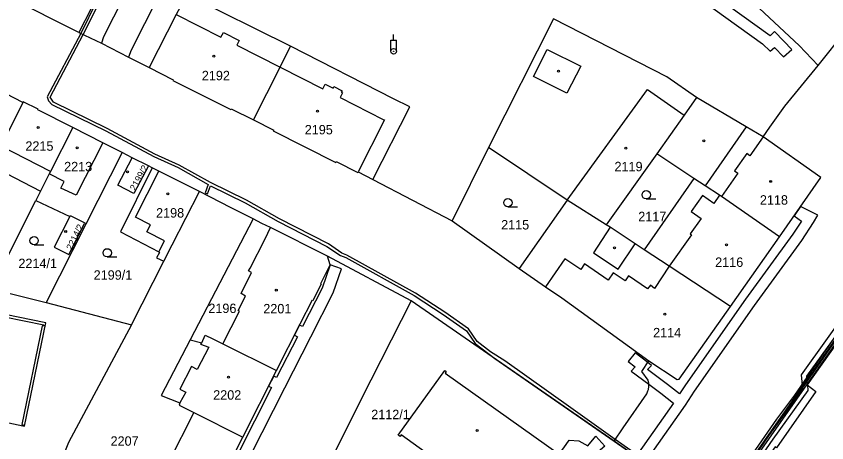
# Model space of a CAD drawing. Extents: x -756746 to -753363, y -1166406 to -1161727.
# Drawn here: x -755823.6 to -755677.6, y -1164642.5 to -1164565.6 of the extents above; entities that cross this region are included whole.
import ezdxf

# ---------------------------------------------------------------- set-up
doc = ezdxf.new("R2010")
doc.units = 0
for name, color, linetype in [('Hranice parcel', 7, 'Continuous'), ('Parcelní čísla', 7, 'Continuous'), ('Poz předměty', 7, 'Continuous'), ('Vnitřní kresba', 7, 'Continuous'), ('Věcná břemena k části', 7, 'Continuous'), ('Značky budov', 7, 'Continuous'), ('Značky kultur', 7, 'Continuous')]:
    doc.layers.add(name, color=color, linetype=linetype)

msp = doc.modelspace()

# ---------------------------------------------------------------- linework, layer by layer
at = {"layer": 'Hranice parcel'}
for p, q in [((-755812.37, -1164568.52), (-755844.71, -1164552.18)), ((-755679.12, -1164574.49), (-755672, -1164565.52)), ((-755803.41, -1164572.95), (-755799.68, -1164574.85)), ((-755738.5, -1164589.26), (-755745.09, -1164602.49)), ((-755724.33, -1164598.76), (-755738.5, -1164589.26)), ((-755804.54, -1164590.18), (-755811.08, -1164603.07)), ((-755802.71, -1164591.1), (-755804.54, -1164590.18)), ((-755799.81, -1164592.57), (-755802.71, -1164591.1)), ((-755708.2, -1164590.43), (-755717.29, -1164603.21)), ((-755701.5, -1164594.86), (-755708.2, -1164590.43)), ((-755828.3, -1164592.47), (-755819.26, -1164597.14)), ((-755799.1, -1164592.93), (-755799.81, -1164592.57)), ((-755759.34, -1164595.03), (-755745.09, -1164602.49)), ((-755701.5, -1164594.86), (-755710.48, -1164607.7)), ((-755819.26, -1164597.14), (-755820.1, -1164598.82)), ((-755828.11, -1164614.75), (-755820.1, -1164598.82)), ((-755820.1, -1164598.82), (-755813.98, -1164601.7)), ((-755724.33, -1164598.76), (-755732.96, -1164611.06)), ((-755717.29, -1164603.21), (-755724.33, -1164598.76)), ((-755811.31, -1164602.96), (-755811.08, -1164603.07)), ((-755745.09, -1164602.49), (-755732.96, -1164611.06)), ((-755811.08, -1164603.07), (-755818.23, -1164617.19)), ((-755767.54, -1164608.86), (-755777.78, -1164603.67)), ((-755694.93, -1164617.91), (-755686.09, -1164605.37)), ((-755802.82, -1164621.22), (-755797.02, -1164609.79)), ((-755752.47, -1164616.89), (-755767.54, -1164608.86)), ((-755824.72, -1164615.61), (-755818.23, -1164617.19)), ((-755818.23, -1164617.19), (-755802.82, -1164621.22)), ((-755715.88, -1164642.24), (-755752.47, -1164616.89)), ((-755786.38, -1164624.66), (-755776.71, -1164629.47)), ((-755782.81, -1164641.49), (-755776.71, -1164629.47)), ((-755791.62, -1164637.06), (-755798.37, -1164650.36)), ((-755791.62, -1164637.06), (-755782.81, -1164641.49))]:
    msp.add_line(p, q, dxfattribs=at)
for points in [[(-755679.12, -1164574.49), (-755682.55, -1164570.84), (-755695.07, -1164559.11), (-755708.23, -1164547.24), (-755733.54, -1164526.41), (-755735.31, -1164525.15), (-755753.06, -1164511.1)], [(-755844.71, -1164552.18), (-755843.36, -1164549.44), (-755845.06, -1164548.61), (-755842.09, -1164542.64), (-755840.43, -1164543.52), (-755831.88, -1164547.8), (-755831.75, -1164547.53), (-755829.53, -1164548.64), (-755829.66, -1164548.91), (-755818.66, -1164554.4), (-755818.54, -1164554.15), (-755816.29, -1164555.28), (-755816.41, -1164555.53), (-755807.91, -1164559.78), (-755812.37, -1164568.52)], [(-755774.18, -1164570.98), (-755792.89, -1164561.7), (-755794.78, -1164565.3), (-755799.68, -1164574.85)], [(-755701.05, -1164580.27), (-755706.37, -1164576.53), (-755726.8, -1164566.06), (-755738.5, -1164589.26)], [(-755812.37, -1164568.52), (-755808.28, -1164570.44), (-755803.41, -1164572.95)], [(-755780.85, -1164584.3), (-755776.06, -1164574.75), (-755774.18, -1164570.98)], [(-755759.34, -1164595.03), (-755752.69, -1164581.95), (-755755.62, -1164580.47), (-755774.18, -1164570.98)], [(-755799.68, -1164574.85), (-755795.36, -1164577.04), (-755795.42, -1164577.16), (-755784.94, -1164582.44), (-755784.86, -1164582.29), (-755780.85, -1164584.3)], [(-755689.02, -1164587.34), (-755687.8, -1164585.58), (-755685.1, -1164581.83), (-755679.12, -1164574.49)], [(-755822.41, -1164581.13), (-755828.62, -1164577.98), (-755828.58, -1164577.86), (-755831.26, -1164576.49), (-755831.33, -1164576.63)], [(-755813.44, -1164585.66), (-755819.72, -1164582.5), (-755819.69, -1164582.37), (-755822.36, -1164581.04), (-755822.41, -1164581.13)], [(-755701.05, -1164580.27), (-755703.28, -1164583.43), (-755708.2, -1164590.43)], [(-755689.02, -1164587.34), (-755692.06, -1164585.56), (-755701.05, -1164580.27)], [(-755822.41, -1164581.13), (-755826.2, -1164588.76), (-755826.34, -1164589.04), (-755828.3, -1164592.47)], [(-755780.85, -1164584.3), (-755777.23, -1164586.13), (-755777.3, -1164586.27), (-755766.04, -1164591.96), (-755765.97, -1164591.81), (-755762.09, -1164593.77), (-755762.02, -1164593.64), (-755759.34, -1164595.03)], [(-755813.44, -1164585.66), (-755817.46, -1164593.57), (-755817.69, -1164594.01), (-755819.26, -1164597.14)], [(-755804.54, -1164590.18), (-755808.04, -1164588.4), (-755813.44, -1164585.66)], [(-755686.09, -1164605.37), (-755678.61, -1164594.68), (-755689.02, -1164587.34)], [(-755799.81, -1164592.57), (-755802.4, -1164597.54), (-755805.29, -1164596.07), (-755802.71, -1164591.1)], [(-755799.1, -1164592.93), (-755804.82, -1164604.5), (-755797.94, -1164608.11), (-755797.82, -1164608.18), (-755798.32, -1164609.18), (-755797.02, -1164609.79)], [(-755790.62, -1164597.22), (-755797.9, -1164593.54), (-755799.1, -1164592.93)], [(-755686.09, -1164605.37), (-755696.55, -1164598.1), (-755696.89, -1164597.86), (-755699.5, -1164596.18), (-755701.5, -1164594.86)], [(-755797.02, -1164609.79), (-755795.5, -1164606.82), (-755790.62, -1164597.22)], [(-755780.95, -1164602.15), (-755784.88, -1164600.17), (-755790.62, -1164597.22)], [(-755813.98, -1164601.7), (-755816.76, -1164607.23), (-755814.14, -1164608.54), (-755811.31, -1164602.96)], [(-755813.98, -1164601.7), (-755813.9, -1164601.55), (-755811.26, -1164602.87), (-755811.31, -1164602.96)], [(-755780.95, -1164602.15), (-755784.73, -1164609.42), (-755786.93, -1164613.66), (-755792.3, -1164623.97)], [(-755777.78, -1164603.67), (-755779.35, -1164602.96), (-755780.95, -1164602.15)], [(-755786.38, -1164624.66), (-755783.4, -1164618.78), (-755783.62, -1164618.67), (-755782.32, -1164616.07), (-755783.1, -1164615.62), (-755781.21, -1164611.79), (-755781.74, -1164611.52), (-755781.49, -1164611.04), (-755778.76, -1164605.72), (-755777.78, -1164603.67)], [(-755710.48, -1164607.7), (-755712.08, -1164606.64), (-755716.61, -1164603.66), (-755717.29, -1164603.21)], [(-755694.93, -1164617.91), (-755705.94, -1164610.69), (-755710.48, -1164607.7)], [(-755776.71, -1164629.47), (-755772.44, -1164621.05), (-755770.24, -1164616.71), (-755770.1, -1164616.78), (-755768.63, -1164613.86), (-755768.76, -1164613.79), (-755767.06, -1164610.43), (-755767.54, -1164608.86)], [(-755732.96, -1164611.06), (-755728.22, -1164614.41), (-755725.33, -1164616.39), (-755709.61, -1164627.76)], [(-755752.47, -1164616.89), (-755761.5, -1164634.78), (-755767.19, -1164646.13), (-755769.15, -1164650.27)], [(-755709.61, -1164627.76), (-755704.5, -1164631.12), (-755704.15, -1164631.07), (-755694.93, -1164617.91)], [(-755830.09, -1164637.87), (-755827.23, -1164638.46), (-755822.42, -1164639.46), (-755822.13, -1164639.52), (-755818.26, -1164620.87), (-755825.62, -1164619.37)], [(-755671.58, -1164619.24), (-755671.84, -1164619.05), (-755681.09, -1164632.07), (-755679.53, -1164633.24), (-755686.63, -1164643.41), (-755686.88, -1164643.23), (-755691.63, -1164650), (-755691.38, -1164650.18), (-755698.56, -1164660.29), (-755700.09, -1164659.14), (-755709.25, -1164672.19), (-755708.77, -1164672.53)], [(-755802.82, -1164621.22), (-755814.2, -1164642.47), (-755825.34, -1164670.24)], [(-755792.3, -1164623.97), (-755790.16, -1164624.51), (-755789.55, -1164623.12), (-755788.17, -1164623.78), (-755786.38, -1164624.66)], [(-755792.3, -1164623.97), (-755797.51, -1164633.99), (-755794.11, -1164635.33), (-755794.25, -1164635.74), (-755791.62, -1164637.06)], [(-755709.75, -1164631.2), (-755710.89, -1164629.69), (-755709.61, -1164627.76)], [(-755739.82, -1164651.48), (-755742.12, -1164649.87), (-755744.29, -1164652.69), (-755748.01, -1164650), (-755746.05, -1164647.02), (-755754.26, -1164641.1), (-755754.46, -1164641.38), (-755754.79, -1164641.15), (-755746.41, -1164629.48), (-755746.12, -1164629.69), (-755746.31, -1164629.97), (-755725.78, -1164644.59), (-755725.58, -1164644.31)], [(-755710, -1164633.7), (-755709.78, -1164633.17), (-755709.7, -1164632.9), (-755709.62, -1164632.34), (-755709.63, -1164631.76), (-755709.75, -1164631.2)], [(-755715.88, -1164642.24), (-755714.23, -1164639.84), (-755710, -1164633.7)], [(-755789.63, -1164654.96), (-755787.73, -1164651.22), (-755787.35, -1164651.41), (-755785.95, -1164648.65), (-755786.34, -1164648.46), (-755782.81, -1164641.49)], [(-755725.58, -1164644.31), (-755724.54, -1164642.8), (-755723.98, -1164642.03), (-755722.24, -1164642.19), (-755720.62, -1164643.04), (-755719.18, -1164641.31), (-755717.55, -1164643.11), (-755719.16, -1164644.51), (-755717.94, -1164647.33), (-755718.01, -1164648.66), (-755716.99, -1164649.37)], [(-755716.99, -1164649.37), (-755713.29, -1164644.03), (-755715.88, -1164642.24)]]:
    msp.add_lwpolyline(points, dxfattribs=at)
at = {"layer": 'Poz předměty'}
for p, q in [((-755755.62, -1164569.91), (-755755.62, -1164568.91)), ((-755756.12, -1164569.91), (-755755.12, -1164569.91)), ((-755756.12, -1164571.91), (-755756.12, -1164569.91)), ((-755755.12, -1164571.91), (-755755.12, -1164569.91))]:
    msp.add_line(p, q, dxfattribs=at)
for radius in [0.5, 0.0303]:
    msp.add_circle((-755755.62, -1164571.91), radius, dxfattribs=at)
at = {"layer": 'Vnitřní kresba'}
for p, q in [((-755794.59, -1164543.03), (-755807.89, -1164569.33)), ((-755788.18, -1164542.71), (-755802.93, -1164571.71)), ((-755794.78, -1164565.3), (-755786.73, -1164569.36)), ((-755807.89, -1164569.33), (-755808.28, -1164570.44)), ((-755786.73, -1164569.36), (-755786.3, -1164568.53)), ((-755786.3, -1164568.53), (-755783.42, -1164569.98)), ((-755783.42, -1164569.98), (-755783.84, -1164570.82)), ((-755783.84, -1164570.82), (-755776.06, -1164574.75)), ((-755802.93, -1164571.71), (-755803.41, -1164572.95)), ((-755730.4, -1164576.47), (-755727.95, -1164571.57)), ((-755727.95, -1164571.57), (-755721.87, -1164574.61)), ((-755776.06, -1164574.75), (-755768.35, -1164578.68)), ((-755721.87, -1164574.61), (-755724.41, -1164579.45)), ((-755724.41, -1164579.45), (-755730.4, -1164576.47)), ((-755768.35, -1164578.68), (-755767.92, -1164577.83)), ((-755767.92, -1164577.83), (-755766.5, -1164578.55)), ((-755766.5, -1164578.55), (-755766.37, -1164578.28)), ((-755766.37, -1164578.28), (-755764.91, -1164579.02)), ((-755764.8, -1164579.41), (-755765.23, -1164580.26)), ((-755764.91, -1164579.02), (-755765.05, -1164579.28)), ((-755765.05, -1164579.28), (-755764.8, -1164579.41)), ((-755724.33, -1164598.76), (-755709.84, -1164578.79)), ((-755709.84, -1164578.79), (-755703.28, -1164583.43)), ((-755765.23, -1164580.26), (-755757.47, -1164584.19)), ((-755757.28, -1164584.28), (-755762.02, -1164593.64)), ((-755757.47, -1164584.19), (-755757.28, -1164584.28)), ((-755692.06, -1164585.56), (-755699.5, -1164596.18)), ((-755689.02, -1164587.34), (-755691.4, -1164590.74)), ((-755817.46, -1164593.57), (-755826.34, -1164589.04)), ((-755808.04, -1164588.4), (-755812.85, -1164597.87)), ((-755691.98, -1164590.33), (-755694.2, -1164593.5)), ((-755691.4, -1164590.74), (-755691.98, -1164590.33)), ((-755815, -1164595.4), (-755817.69, -1164594.01)), ((-755802.11, -1164601.84), (-755797.9, -1164593.54)), ((-755693.61, -1164593.91), (-755696.55, -1164598.1)), ((-755694.2, -1164593.5), (-755693.61, -1164593.91)), ((-755815.61, -1164596.58), (-755815, -1164595.4)), ((-755812.85, -1164597.87), (-755815.61, -1164596.58)), ((-755699.96, -1164597.91), (-755701.98, -1164600.83)), ((-755697.93, -1164599.35), (-755699.96, -1164597.91)), ((-755696.89, -1164597.86), (-755697.93, -1164599.35)), ((-755701.98, -1164600.83), (-755700.22, -1164602.09)), ((-755799.43, -1164603.22), (-755802.11, -1164601.84)), ((-755700.22, -1164602.09), (-755702.19, -1164604.84)), ((-755800.09, -1164604.45), (-755799.43, -1164603.22)), ((-755716.61, -1164603.66), (-755719.58, -1164608.26)), ((-755796.88, -1164606.11), (-755800.09, -1164604.45)), ((-755701.95, -1164605.01), (-755705.94, -1164610.69)), ((-755702.19, -1164604.84), (-755701.95, -1164605.01)), ((-755797.94, -1164608.11), (-755796.88, -1164606.11)), ((-755715.12, -1164611.18), (-755712.08, -1164606.64)), ((-755719.58, -1164608.26), (-755715.12, -1164611.18)), ((-755724.75, -1164609.35), (-755728.22, -1164614.41)), ((-755721.9, -1164611.27), (-755724.75, -1164609.35)), ((-755721.22, -1164610.25), (-755721.9, -1164611.27)), ((-755716.96, -1164613.2), (-755721.22, -1164610.25)), ((-755705.94, -1164610.69), (-755708.62, -1164614.68)), ((-755716.03, -1164611.84), (-755716.96, -1164613.2)), ((-755713.88, -1164613.31), (-755716.03, -1164611.84)), ((-755713.27, -1164612.43), (-755713.88, -1164613.31)), ((-755709.86, -1164614.77), (-755713.27, -1164612.43)), ((-755709.35, -1164614.12), (-755709.86, -1164614.77)), ((-755708.62, -1164614.68), (-755709.35, -1164614.12)), ((-755818.66, -1164621.33), (-755825.75, -1164619.88)), ((-755818.93, -1164621.44), (-755822.63, -1164639.24)), ((-755818.7, -1164621.48), (-755818.93, -1164621.44)), ((-755818.66, -1164621.33), (-755818.7, -1164621.48)), ((-755790.16, -1164624.51), (-755790.39, -1164624.75)), ((-755790.39, -1164624.75), (-755788.94, -1164625.28)), ((-755788.94, -1164625.28), (-755790.99, -1164629.29)), ((-755792.06, -1164628.75), (-755794.14, -1164632.87)), ((-755790.99, -1164629.29), (-755792.06, -1164628.75)), ((-755794.14, -1164632.87), (-755793.07, -1164633.41)), ((-755793.07, -1164633.41), (-755794.11, -1164635.33)), ((-755822.63, -1164639.24), (-755822.39, -1164639.29)), ((-755822.39, -1164639.29), (-755822.42, -1164639.46))]:
    msp.add_line(p, q, dxfattribs=at)
at = {"layer": 'Věcná břemena k části'}
for points in [[(-755711.33, -1164554.59), (-755689.15, -1164570.57), (-755687.73, -1164571.92), (-755687, -1164571.2), (-755685.35, -1164572.92), (-755683.87, -1164571.58), (-755685.3, -1164570.08), (-755686.96, -1164568.36), (-755687.74, -1164569.12), (-755710.13, -1164552.99)], [(-755809.14, -1164562.94), (-755811.99, -1164568.7), (-755818.02, -1164580.1), (-755817.83, -1164580.86), (-755817.23, -1164581.52), (-755807.46, -1164586.27), (-755798.84, -1164590.9), (-755794.46, -1164592.9), (-755789.04, -1164595.93), (-755789.6, -1164597.46), (-755789.13, -1164597.63), (-755788.59, -1164596.17), (-755782.36, -1164599.22), (-755776.4, -1164602.59), (-755767.63, -1164607.09), (-755765.21, -1164608.77), (-755764.25, -1164609.13), (-755751.94, -1164615.94), (-755746.69, -1164619.4), (-755742.49, -1164622.35), (-755740.92, -1164624.61), (-755737.39, -1164627.34), (-755715.88, -1164642.24), (-755715.67, -1164641.93), (-755723.68, -1164636.2), (-755735.59, -1164627.71), (-755738.13, -1164626.13), (-755740.56, -1164624.25), (-755742.13, -1164621.99), (-755746.41, -1164618.98), (-755751.67, -1164615.52)], [(-755751.67, -1164615.52), (-755764.05, -1164608.67), (-755764.97, -1164608.33), (-755767.37, -1164606.66), (-755776.16, -1164602.15), (-755782.12, -1164598.78), (-755788.61, -1164595.6), (-755794.24, -1164592.46), (-755798.62, -1164590.46), (-755807.23, -1164585.83), (-755816.93, -1164581.11), (-755817.48, -1164580.16), (-755811.54, -1164568.91), (-755808.7, -1164563.18)], [(-755726.18, -1164668.7), (-755703.01, -1164635.73), (-755701.37, -1164633.19), (-755690.56, -1164617.76), (-755682.05, -1164606.06), (-755679.92, -1164602.82), (-755679.14, -1164601.48), (-755682.28, -1164599.92), (-755683.42, -1164601.56), (-755682.12, -1164602.53), (-755683.69, -1164604.92), (-755692.18, -1164616.6), (-755703.03, -1164632.07), (-755704.08, -1164633.7), (-755706.26, -1164631.98), (-755709.85, -1164629.3), (-755709.16, -1164628.55), (-755709.8, -1164628.05), (-755712.1, -1164626.27), (-755713.32, -1164627.85), (-755712.1, -1164628.79), (-755712.83, -1164629.58), (-755709.62, -1164631.97), (-755707.48, -1164633.56), (-755705.2, -1164635.37), (-755727.82, -1164667.54)], [(-755785.42, -1164652.77), (-755775.22, -1164632.58), (-755770.55, -1164623.42), (-755766.51, -1164615.45), (-755765.01, -1164611.14), (-755767.06, -1164610.43), (-755768.51, -1164614.61), (-755772.02, -1164621.54), (-755772.56, -1164621.29), (-755773.49, -1164623.12), (-755772.95, -1164623.38), (-755776.7, -1164630.73), (-755777.23, -1164630.49), (-755778.16, -1164632.33), (-755777.63, -1164632.57), (-755786.87, -1164650.86)], [(-755673.11, -1164617.6), (-755682.16, -1164630.24), (-755681.94, -1164632.8), (-755688.05, -1164641.29), (-755694.02, -1164649.99), (-755699.85, -1164658.19), (-755701.36, -1164658.55), (-755705.71, -1164664.51), (-755707.36, -1164665.98), (-755710.31, -1164670.05), (-755710.76, -1164671.33), (-755713.16, -1164674.66), (-755716.54, -1164679.22), (-755719.73, -1164683.82), (-755728.57, -1164696.46), (-755728.52, -1164698.84), (-755736.48, -1164710.06), (-755737.3, -1164711.21), (-755737.78, -1164712.06), (-755742.47, -1164718.41), (-755746.01, -1164723.7), (-755747.18, -1164724.29), (-755751.16, -1164729.9), (-755756.38, -1164737.32)], [(-755672.07, -1164618.2), (-755683.36, -1164634.35), (-755700.54, -1164658.96), (-755709.68, -1164671.53), (-755716.19, -1164680.84), (-755731.28, -1164702.24), (-755741.81, -1164717.31), (-755750.31, -1164729.65), (-755755.94, -1164737.73)], [(-755751.96, -1164732.94), (-755741.39, -1164717.59), (-755730.88, -1164702.52), (-755715.79, -1164681.12), (-755709.28, -1164671.83), (-755700.09, -1164659.14), (-755682.94, -1164634.63), (-755671.65, -1164618.48)], [(-755693.2, -1164650.57), (-755687.23, -1164641.87), (-755680.92, -1164633.08), (-755681, -1164632.14), (-755681.09, -1164632.07), (-755681.02, -1164631.97), (-755681.14, -1164630.52), (-755672.47, -1164618.44)], [(-755673.17, -1164619.16), (-755683.4, -1164633.92), (-755686.64, -1164638.28), (-755690.94, -1164644.53), (-755696.75, -1164653.23), (-755697.73, -1164654.22), (-755700.72, -1164658.95), (-755701.6, -1164659.84), (-755713.36, -1164675.78), (-755716.46, -1164680.15), (-755722.09, -1164688.72), (-755728.28, -1164697.16), (-755729.78, -1164700.08), (-755738.21, -1164711.51), (-755745.29, -1164721.6), (-755746.84, -1164724.66), (-755751.21, -1164730.93)], [(-755673.17, -1164619.16), (-755683.4, -1164633.92), (-755686.64, -1164638.28), (-755690.94, -1164644.53), (-755696.75, -1164653.23), (-755697.73, -1164654.22), (-755698.78, -1164653.8), (-755715.67, -1164641.93), (-755715.88, -1164642.24), (-755713.29, -1164644.03), (-755698.17, -1164654.85), (-755700.72, -1164658.95), (-755701.6, -1164659.84), (-755713.36, -1164675.78), (-755716.46, -1164680.15), (-755722.09, -1164688.72), (-755728.28, -1164697.16), (-755729.78, -1164700.08), (-755738.21, -1164711.51), (-755745.29, -1164721.6), (-755746.84, -1164724.66), (-755751.21, -1164730.93)], [(-755750.74, -1164731.19), (-755746.34, -1164724.92), (-755744.86, -1164721.86), (-755737.81, -1164711.81), (-755729.36, -1164700.34), (-755727.86, -1164697.42), (-755721.68, -1164689), (-755716.04, -1164680.43), (-755712.96, -1164676.08), (-755701.22, -1164660.16), (-755700.32, -1164659.27), (-755697.07, -1164654.6), (-755690.52, -1164644.81), (-755686.24, -1164638.56), (-755683, -1164634.22), (-755672.77, -1164619.46)], [(-755750.74, -1164731.19), (-755746.34, -1164724.92), (-755744.86, -1164721.86), (-755737.81, -1164711.81), (-755729.36, -1164700.34), (-755727.86, -1164697.42), (-755721.68, -1164689), (-755716.04, -1164680.43), (-755712.96, -1164676.08), (-755701.22, -1164660.16), (-755700.32, -1164659.27), (-755697.59, -1164654.86), (-755696.55, -1164655.54), (-755696.27, -1164655.12), (-755697.07, -1164654.6), (-755690.52, -1164644.81), (-755686.24, -1164638.56), (-755683, -1164634.22), (-755672.77, -1164619.46)]]:
    msp.add_lwpolyline(points, dxfattribs=at)
at = {"layer": 'Značky budov'}
for centre in [(-755788.02, -1164572.81), (-755725.88, -1164575.52), (-755769.35, -1164582.73), (-755819.66, -1164585.66), (-755699.73, -1164588.08), (-755812.64, -1164589.32), (-755713.77, -1164589.38), (-755803.59, -1164593.67), (-755687.67, -1164595.37), (-755796.29, -1164597.61), (-755814.71, -1164604.39), (-755715.83, -1164607.34), (-755695.61, -1164606.81), (-755776.75, -1164615.01), (-755706.75, -1164619.3), (-755785.37, -1164630.68), (-755740.54, -1164640.29)]:
    msp.add_circle(centre, 0.175, dxfattribs=at)
at = {"layer": 'Značky kultur'}
for p, q in [((-755710.09, -1164598.54), (-755708.34, -1164598.54)), ((-755735.02, -1164599.97), (-755733.27, -1164599.97)), ((-755820.4, -1164606.81), (-755818.65, -1164606.81)), ((-755807.23, -1164609.01), (-755805.48, -1164609.01))]:
    msp.add_line(p, q, dxfattribs=at)
for centre in [(-755710.09, -1164597.79), (-755735.02, -1164599.22), (-755820.4, -1164606.06), (-755807.23, -1164608.26)]:
    msp.add_circle(centre, 0.75, dxfattribs=at)

# ---------------------------------------------------------------- texts
at = {"layer": 'Parcelní čísla'}
for s, p in [('2192', (-755790.17, -1164577.14)), ('2195', (-755771.63, -1164586.9)), ('2215', (-755821.97, -1164589.85)), ('2213', (-755814.99, -1164593.56)), ('2119', (-755715.81, -1164593.55)), ('2118', (-755689.61, -1164599.57)), ('2198', (-755798.42, -1164601.9)), ('2117', (-755711.53, -1164602.56)), ('2115', (-755736.24, -1164604.05)), ('2214/1', (-755823.23, -1164611.01)), ('2116', (-755697.67, -1164610.8)), ('2199/1', (-755809.67, -1164613.11)), ('2196', (-755789, -1164619.12)), ('2201', (-755779.1, -1164619.18)), ('2114', (-755708.85, -1164623.5)), ('2202', (-755788.13, -1164634.74)), ('2112/1', (-755759.65, -1164638.26)), ('2207', (-755806.62, -1164643.05))]:
    msp.add_text(s, height=1.7, dxfattribs=at).set_placement(p)
for s, rotation, p in [('2199/2', 61, (-755802.18, -1164597.16)), ('2214/2', 64, (-755813.59, -1164607.89))]:
    msp.add_text(s, height=1.2, rotation=rotation, dxfattribs=at).set_placement(p)

doc.saveas('drawing.dxf')
